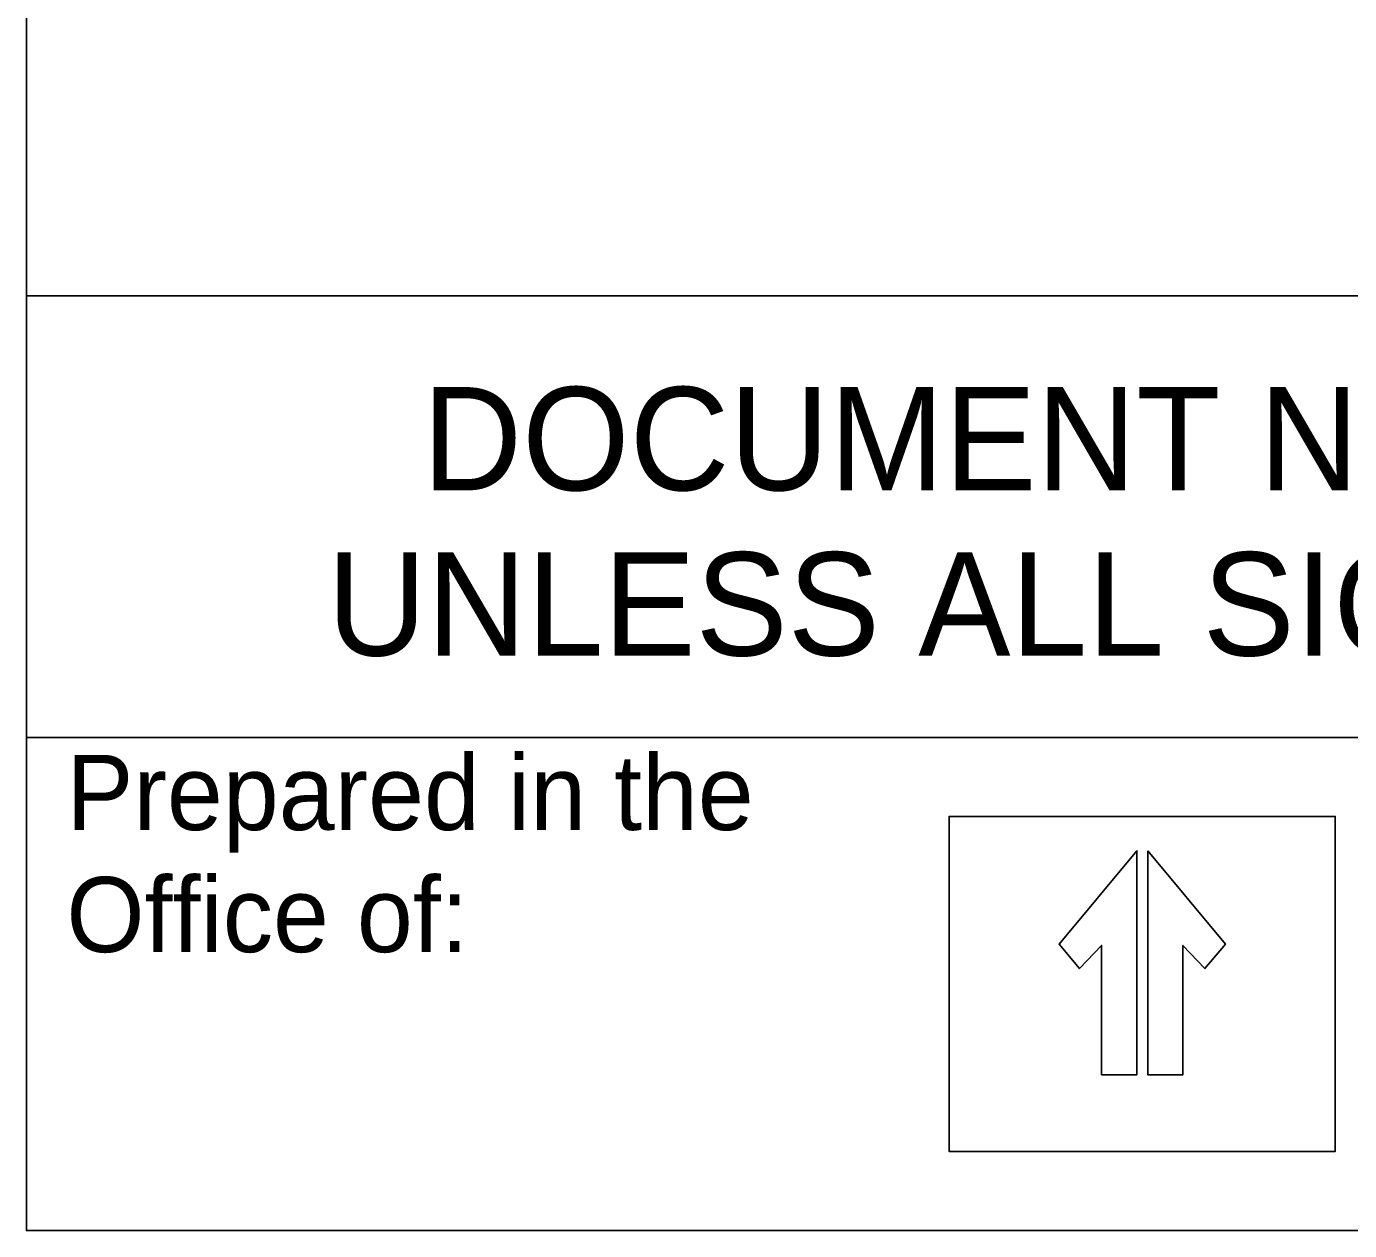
# Model space of a CAD drawing. Extents: x 3025871 to 3026431, y 707165 to 707825.
# Drawn here: x 3026242.07 to 3026252.63, y 707530.21 to 707539.82 of the extents above; entities that cross this region are included whole.
import ezdxf

# ---------------------------------------------------------------- set-up
doc = ezdxf.new("R2010")
doc.units = 0
for name, color, linetype in [('Old_Level_19', 7, 'Continuous'), ('Sheet Cutting Line CELL', 7, 'Continuous'), ('Typical Text ID Circle CELL', 7, 'Continuous')]:
    doc.layers.add(name, color=color, linetype=linetype)

msp = doc.modelspace()

# ---------------------------------------------------------------- linework, layer by layer
at = {"layer": 'Old_Level_19'}
for p, q in [((3026242.065, 707534.146), (3026242.065, 707537.671)), ((3026242.065, 707537.671), (3026272.071, 707537.671)), ((3026272.071, 707534.146), (3026242.065, 707534.146))]:
    msp.add_line(p, q, dxfattribs=at)
at = {"layer": 'Sheet Cutting Line CELL'}
msp.add_lwpolyline([(3026242.065, 707554.546), (3026257.073, 707554.546), (3026257.073, 707537.671), (3026242.065, 707537.671)], close=True, dxfattribs=at)
at = {"layer": 'Typical Text ID Circle CELL'}
for points in [[(3026242.065, 707534.146), (3026272.074, 707534.146), (3026272.074, 707530.208), (3026242.065, 707530.208)], [(3026249.431, 707533.515), (3026252.514, 707533.515), (3026252.514, 707530.839), (3026249.431, 707530.839)], [(3026251.018, 707533.241), (3026251.018, 707531.452), (3026251.299, 707531.452), (3026251.299, 707532.484), (3026251.474, 707532.299), (3026251.638, 707532.495)]]:
    msp.add_lwpolyline(points, close=True, dxfattribs=at)
for points in [[(3026252.514, 707533.515), (3026249.431, 707533.515), (3026249.431, 707530.839), (3026252.514, 707530.839), (3026252.514, 707533.515)], [(3026250.931, 707533.241), (3026250.931, 707531.452), (3026250.649, 707531.452), (3026250.649, 707532.484), (3026250.474, 707532.299), (3026250.31, 707532.495), (3026250.931, 707533.241)], [(3026250.31, 707532.495), (3026250.474, 707532.299), (3026250.649, 707532.484), (3026250.649, 707531.452), (3026250.931, 707531.452), (3026250.931, 707533.241), (3026250.31, 707532.495)], [(3026251.018, 707533.241), (3026251.018, 707531.452), (3026251.299, 707531.452), (3026251.299, 707532.484), (3026251.474, 707532.299), (3026251.638, 707532.495), (3026251.018, 707533.241)]]:
    msp.add_lwpolyline(points, dxfattribs=at)

# ---------------------------------------------------------------- texts
at = {"layer": 'Old_Level_19'}
for s, p in [('DOCUMENT NOT CONSIDERED FINAL', (3026245.226, 707536.119)), ('UNLESS ALL SIGNATURES COMPLETED', (3026244.465, 707534.799))]:
    msp.add_text(s, height=0.825, rotation=360, dxfattribs=at).set_placement(p)
at = {"layer": 'Typical Text ID Circle CELL'}
for s, height, p in [('Prepared in the ', 0.60017, (3026242.384, 707533.406)), ('Office of:', 0.6002, (3026242.384, 707532.431))]:
    msp.add_text(s, height=height, rotation=360, dxfattribs=at).set_placement(p)

doc.saveas('drawing.dxf')
